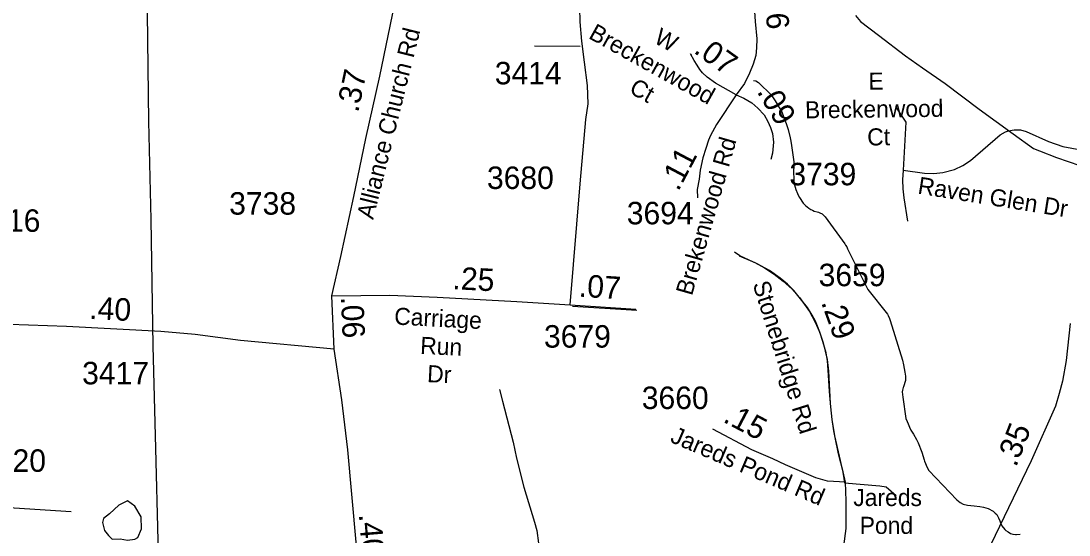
# Model space of a CAD drawing. Extents: x 1662474 to 1856135, y 779280 to 917889.
# Drawn here: x 1775052 to 1780879, y 808013 to 810871 of the extents above; entities that cross this region are included whole.
import ezdxf

# ---------------------------------------------------------------- set-up
doc = ezdxf.new("R2010")
doc.units = 0
for name, color, linetype in [('Exist Hydrographic Misc Water Feature', 7, 'Continuous'), ('Exist Hydrographic Pond Under 1500 Sq Ft', 7, 'Continuous'), ('Exist Road Non-System Type 51', 7, 'Continuous'), ('Exist Road Non-System Type 51 Label', 7, 'Continuous'), ('Exist Road Secondary Mileage Hundredths English Label', 7, 'Continuous'), ('Exist Road Secondary Mileage Tenths English Label', 7, 'Continuous'), ('Exist Road Secondary Type 51 Attributed', 7, 'Continuous'), ('Exist Road Secondary Type 51 Label', 7, 'Continuous'), ('Exist Road Secondary Type 51 Number Label', 7, 'Continuous'), ('Exist Utilities Electrical Transmission Line', 7, 'Continuous')]:
    doc.layers.add(name, color=color, linetype=linetype)

msp = doc.modelspace()

# ---------------------------------------------------------------- linework, layer by layer
at = {"layer": 'Exist Hydrographic Misc Water Feature'}
for points in [[(1779125.6, 810541), (1779137.5, 810538.8), (1779153.5, 810528.8), (1779224.8, 810458.3), (1779231, 810450.2), (1779238.8, 810438.2), (1779258.7, 810406), (1779268.5, 810389.9), (1779278.3, 810373.9), (1779284.3, 810359.8), (1779307.9, 810295.7), (1779317.7, 810267.6), (1779329.2, 810221.5), (1779333.1, 810203.4), (1779337, 810179.4), (1779348.5, 810087.3), (1779350.1, 810055.3), (1779348.1, 810043.3), (1779349.7, 809981.3), (1779353.6, 809959.2), (1779361.2, 809933.2), (1779369.2, 809911.2), (1779373.1, 809903.1), (1779381.1, 809889), (1779400.8, 809858.9), (1779414.7, 809844.8), (1779432.8, 809830.6), (1779444.4, 809822.6), (1779452.4, 809818.5), (1779462.5, 809814.5), (1779478.5, 809810.3), (1779486.5, 809808.3), (1779494.5, 809804.2), (1779506.4, 809798.1), (1779514.4, 809792.1), (1779520.3, 809786), (1779524.2, 809782), (1779633.3, 809631.2), (1779637.2, 809625.2), (1779643.1, 809615.1), (1779647.2, 809605.1), (1779712.2, 809474.7), (1779761.5, 809378.3), (1779870.7, 809241.5), (1779874.4, 809233.5), (1779880.6, 809217.4), (1779884.5, 809205.3), (1779953, 808984.9), (1779958.7, 808958.8), (1779966.5, 808918.7), (1779970.2, 808896.7), (1779970.2, 808872.7), (1779959.9, 808836.8), (1779957.7, 808832.8), (1779953.6, 808818.8), (1779951.7, 808808.8), (1779955.4, 808778.8), (1779972.7, 808660.7), (1779978.6, 808644.6), (1779984.3, 808630.6), (1779992.3, 808612.5), (1780000.1, 808596.4), (1780014.1, 808574.3), (1780031.9, 808544.2), (1780039.7, 808526.2), (1780061.4, 808474), (1780073.1, 808431.9), (1780075, 808423.9), (1780090.8, 808387.7), (1780100.6, 808371.7), (1780255.6, 808208.6), (1780273.5, 808194.4), (1780291.3, 808184.3), (1780315.5, 808180.1), (1780351.2, 808175.9), (1780383.4, 808171.7), (1780403.3, 808167.5), (1780429.3, 808161.4), (1780457.2, 808145.2), (1780469.1, 808135.1), (1780477.1, 808127), (1780486.9, 808108.9), (1780494.7, 808092.9), (1780496.8, 808086.9), (1780506.6, 808064.8), (1780522.4, 808044.7), (1780528.3, 808038.6), (1780540.4, 808030.6), (1780554.2, 808022.4), (1780566.3, 808018.4), (1780582.3, 808016.2), (1780586.4, 808016.2), (1780608.3, 808018.1)], [(1777712.8, 808822.2), (1777730.2, 808758), (1777788.4, 808529.5), (1777807.7, 808441.3), (1777848.3, 808278.9), (1777906.8, 808084.4), (1777920.5, 808038.3), (1777929.7, 807968.2), (1777949.2, 807898.1), (1777968.7, 807843.8), (1777996.4, 807779.6), (1778039.2, 807635.3), (1778050.7, 807597.1), (1778094, 807506.7), (1778117.5, 807458.6), (1778133.5, 807430.4)]]:
    msp.add_lwpolyline(points, dxfattribs=at)
at = {"layer": 'Exist Hydrographic Pond Under 1500 Sq Ft'}
msp.add_lwpolyline([(1775701.4, 807998.6), (1775722.6, 808048.2), (1775720, 808113.5), (1775684.9, 808173.8), (1775644.7, 808203.9), (1775596.9, 808178.8), (1775544.1, 808131.1), (1775511.5, 808106), (1775506.5, 808083.4), (1775516.5, 808038.2), (1775539.1, 808010.5), (1775559.2, 807990.4), (1775604.5, 807992.9), (1775644.7, 807985.4), (1775684.9, 807990.4), (1775701.4, 807998.6)], dxfattribs=at)
at = {"layer": 'Exist Road Non-System Type 51'}
for p, q in [((1777907.6, 810732.9), (1778161.8, 810730.2)), ((1778118.9, 809285.6), (1778476.1, 809263.6))]:
    msp.add_line(p, q, dxfattribs=at)
for points in [[(1779917.1, 810392.2), (1779971.6, 810307.6), (1779957.5, 810041.5)], [(1779957.5, 810041.5), (1780075.9, 810025.2), (1780126.8, 810023.1), (1780177.1, 810028.1), (1780242.5, 810045.7), (1780288.8, 810067.2), (1780331.2, 810095.2), (1780497.1, 810237.9), (1780526.2, 810254.4), (1780542, 810260.1), (1780575.1, 810266.2), (1780608.6, 810264.9), (1780641.1, 810256.4), (1780764.6, 810201.6), (1780844.4, 810173.5), (1781053.8, 810133.6)], [(1779957.5, 810041.5), (1779953.9, 809987.2), (1779955.6, 809937.2), (1779961.1, 809887.7), (1779982.1, 809758.2)], [(1779045.6, 809564.9), (1779132.1, 809527.9), (1779186.6, 809498.4), (1779239.9, 809463.6), (1779290.4, 809424.7), (1779337.6, 809381.4), (1779380.4, 809334.4), (1779436, 809256.5), (1779466.9, 809200.6), (1779492.4, 809142), (1779513.1, 809081.4), (1779534.9, 808988.2), (1779542.5, 808925), (1779551.8, 808745.2), (1779561.1, 808655.9), (1779576.1, 808565.2), (1779622.6, 808362.5), (1779630.8, 808302.9)], [(1779630.8, 808302.9), (1779827.6, 808286.7), (1779862.5, 808280.7), (1779918.6, 808232.4)], [(1774886.1, 808187.8), (1774926.4, 808175.7), (1775015.4, 808164.1), (1775331.6, 808143.9)]]:
    msp.add_lwpolyline(points, dxfattribs=at)
at = {"layer": 'Exist Road Secondary Type 51 Attributed'}
for p, q in [((1776794.3, 809045.9), (1776781.4, 809343.5)), ((1778106.4, 809292.4), (1778470, 809268.9))]:
    msp.add_line(p, q, dxfattribs=at)
for points in [[(1778106.4, 809292.4), (1778160.9, 809966.1), (1778193.8, 810323.9), (1778205.7, 810410.3), (1778202.7, 810511.7), (1778184.8, 810642.9), (1778169.9, 810759.1), (1778160.9, 810866.5), (1778158, 811024.5), (1778145.4, 811323.4)], [(1776781.4, 809343.5), (1776831.1, 809561.7), (1776902.5, 809896.1), (1776970.2, 810218.3), (1777047.5, 810564.7), (1777128.7, 810958.8), (1777195.5, 811273.2)], [(1779105.7, 811284.6), (1779134.4, 810868.9), (1779143, 810772.6), (1779142, 810721.2), (1779137.9, 810678.8), (1779123.8, 810630.4), (1779103.6, 810581), (1779074.3, 810523.6), (1779028.4, 810460.7)], [(1779028.4, 810460.7), (1778913.7, 810525), (1778867.1, 810558.2), (1778841.4, 810582.7), (1778826.2, 810600.6), (1778811.1, 810625.2), (1778795, 810651.7), (1778774.2, 810688.6), (1778781.1, 810683.4)], [(1779028.4, 810460.7), (1778920, 810295.2), (1778886.8, 810233.8), (1778874.3, 810207.6), (1778860.3, 810162.1), (1778843.4, 810110), (1778827.7, 810040.9), (1778823.9, 809991.7), (1778811.7, 809933.5), (1778813.5, 809887.5)], [(1779028.4, 810460.7), (1779071.4, 810441.3), (1779115.2, 810415.4), (1779149.4, 810386.7), (1779183.6, 810348.5), (1779205.4, 810311.6), (1779220.5, 810278.8), (1779231.4, 810244.6), (1779236.9, 810196.8), (1779231.4, 810136.7), (1779221.9, 810101.2)], [(1779636.5, 808307.2), (1779624.1, 808363.7), (1779598.4, 808464.6), (1779580.7, 808546.2), (1779572.5, 808593.3), (1779562.6, 808655.5), (1779554.8, 808726.7), (1779548, 808811.1), (1779543.5, 808871.2), (1779541.1, 808930.8), (1779536.9, 808982.2), (1779530, 809026.8), (1779516.4, 809070.8), (1779499.3, 809124.2), (1779484.3, 809165.7), (1779469.1, 809201.9), (1779450.8, 809236.2), (1779426, 809278.4), (1779392.9, 809317.8), (1779348.9, 809372.7), (1779314.5, 809408.3), (1779274, 809440.7), (1779213.6, 809483.1), (1779146, 809520.3), (1779049.8, 809565.1), (1779019.2, 809586.3)], [(1776781.4, 809343.5), (1777103.3, 809347.2), (1777365.8, 809335.4), (1777808.6, 809311.9), (1778106.4, 809292.4)], [(1776794.3, 809045.9), (1776272.7, 809095.4), (1776021.3, 809128.2), (1775830, 809144.6), (1775305.4, 809171.9), (1774669.1, 809194.1)], [(1780885.2, 809189.1), (1780863.7, 808984.3), (1780843.6, 808868.1), (1780825.2, 808800.6), (1780804.1, 808729.7), (1780669.1, 808426.4), (1780442.1, 807956.1), (1780363.7, 807816.4), (1780333.1, 807775.5), (1780296.6, 807734.3), (1780266.6, 807709.7), (1780219.6, 807679.7), (1780180.7, 807657.2), (1780129.6, 807640.2), (1780079.8, 807625.1)], [(1776973.4, 806892.1), (1776958.1, 806957.9), (1776947.2, 807041.8), (1776941.7, 807107.9), (1776958.1, 807291.9), (1776963.6, 807393.5), (1776958.8, 807511.4), (1776949.4, 807662.3), (1776916.4, 807973.5), (1776869.2, 808487.4), (1776836.2, 808765.6), (1776794.3, 809045.9)], [(1779636.5, 808307.2), (1779535.6, 808312.6), (1779471.5, 808330.3), (1779303.8, 808402.6), (1779232.2, 808436.3), (1779115.7, 808487.1), (1778899.7, 808600.9)], [(1779582, 807614.2), (1779640, 808048.6), (1779640, 808202.4), (1779636.5, 808307.2)]]:
    msp.add_lwpolyline(points, dxfattribs=at)
at = {"layer": 'Exist Utilities Electrical Transmission Line'}
for points in [[(1775754.2, 810916.6), (1775761.6, 810312.9), (1775775.1, 809766.7), (1775785.1, 809064.5), (1775800.4, 808494.7), (1775813.6, 807982.4), (1775826.6, 807444.5), (1775834.5, 807110.5), (1775844.4, 806756.5), (1775851, 806724.5), (1775925.9, 806518.9), (1776025.9, 806193.2), (1776142.2, 805794), (1776301.5, 805218.7), (1776405.6, 804855.2), (1776520, 804459.6)], [(1779691.9, 810901.7), (1779719.4, 810867.3), (1779820.6, 810791.7), (1779970.9, 810678.1), (1780064.1, 810610.5), (1780190.9, 810522.9), (1780379.1, 810380.3), (1780569.6, 810243.8), (1780682.5, 810162.4), (1780714.4, 810149.9), (1780809.8, 810112.5), (1780939.2, 810066.9)]]:
    msp.add_lwpolyline(points, dxfattribs=at)

# ---------------------------------------------------------------- texts
at = {"layer": 'Exist Road Non-System Type 51 Label'}
msp.add_text('Raven Glen Dr', height=95, rotation=350.90751, dxfattribs=at).set_placement((1780034.4, 809911.9))
for s, p in [('Jareds', (1779680.2, 808174.4)), (' Pond', (1779680.2, 808019.4))]:
    msp.add_text(s, height=95, dxfattribs=at).set_placement(p)
at = {"layer": 'Exist Road Secondary Mileage Hundredths English Label'}
for s, rotation, p in [('.16', 273.94031, (1779184.4, 811052.5)), ('.37', 78.13378, (1776927.1, 810358.4)), ('.29', 289.87504, (1779499.7, 809306.8)), ('.15', 332.21912, (1778950.1, 808645))]:
    msp.add_text(s, height=125, rotation=rotation, dxfattribs=at).set_placement(p)
at = {"layer": 'Exist Road Secondary Mileage Tenths English Label'}
for s, rotation, p in [('.07', 324.4736, (1778787.3, 810697.6)), ('.09', 300.68621, (1779141.5, 810478.9)), ('.11', 62.09353, (1778706.6, 809919.7)), ('.25', 356.96211, (1777449.5, 809380.3)), ('.07', 356.30251, (1778151.1, 809338.8)), ('.40', 357.02021, (1775429.9, 809214.7)), ('.06', 272.48466, (1776831, 809337.2)), ('.35', 68.41324, (1780584.5, 808386.9)), ('.40', 274.74468, (1776930.7, 808128))]:
    msp.add_text(s, height=125, rotation=rotation, dxfattribs=at).set_placement(p)
at = {"layer": 'Exist Road Secondary Type 51 Label'}
for s, rotation, p in [('Alliance Church Rd', 75.99749, (1777010.4, 809763.4)), (' Breckenwood', 330.87623, (1778172, 810794.7)), ('W', 330.87623, (1778565, 810753.2)), (' Ct', 330.87623, (1778397.1, 810491.8)), ('E', 0.67718, (1779764.7, 810488.6)), (' Breckenwood', 0.67718, (1779376.6, 810329)), (' Ct', 0.67718, (1779722.4, 810178.1)), ('Brekenwood Rd', 74.00234, (1778782.8, 809339.7)), ('Stonebridge Rd', 287.54061, (1779119.4, 809408.9)), ('Carriage', 357.05045, (1777125.9, 809183.5)), (' Run', 357.05045, (1777235.1, 809022.7)), (' Dr', 357.05045, (1777273.7, 808865.5)), ('Jareds Pond Rd', 336.84802, (1778656.7, 808532.3))]:
    msp.add_text(s, height=95, rotation=rotation, dxfattribs=at).set_placement(p)
at = {"layer": 'Exist Road Secondary Type 51 Number Label'}
for s, p in [('3414', (1777686.8, 810518.6)), ('3739', (1779324.7, 809957.5)), ('3680', (1777643.2, 809936.9)), ('3738', (1776210, 809794.3)), ('3694', (1778420.6, 809740.5)), ('3416', (1774788.7, 809698.8)), ('3659', (1779487.3, 809396.4)), ('3679', (1777960.2, 809055)), ('3417', (1775392.6, 808851)), ('3660', (1778504, 808713.6)), ('3420', (1774819.7, 808364.5))]:
    msp.add_text(s, height=125, dxfattribs=at).set_placement(p)

doc.saveas('drawing.dxf')
